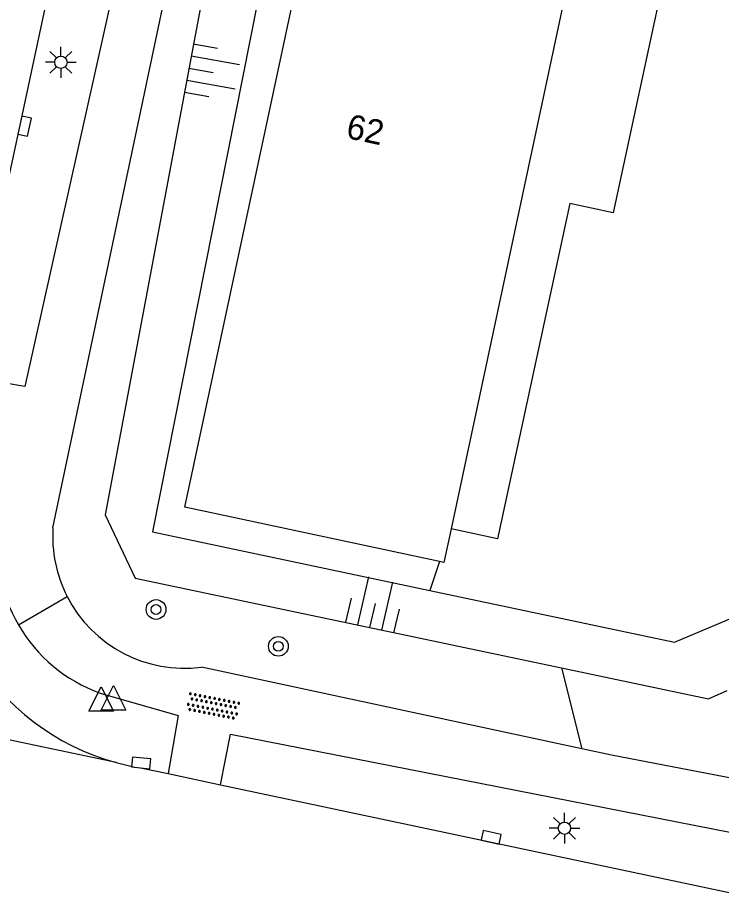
# Model space of a CAD drawing. Extents: x 131000 to 133013, y 393000 to 396501.
# Drawn here: x 131536.78 to 131565.35, y 393655.65 to 393691.4 of the extents above; entities that cross this region are included whole.
import ezdxf

# ---------------------------------------------------------------- set-up
doc = ezdxf.new("R2010")
doc.units = 0
for name, color, linetype in [('gg-anno-huisnummerreeks BGT', 7, 'Continuous'), ('gg-bbg-hoofdgebouw', 7, 'Continuous'), ('gg-knt-BGT kruinlijn', 7, 'Continuous'), ('gg-knt-bovenkant onderkant talud', 7, 'Continuous'), ('gg-knt-onverhard', 7, 'Continuous'), ('gg-knt-verharding', 7, 'Continuous'), ('gt-grn-groengrens', 7, 'Continuous'), ('gt-grn-weggrens', 7, 'Continuous'), ('gt-symb-boom', 7, 'Continuous'), ('gt-symb-kolk', 7, 'Continuous'), ('gt-symb-lichtmast', 7, 'Continuous'), ('gt-symb-overige verharding', 7, 'Continuous'), ('gt-symb-talud symbool', 7, 'Continuous'), ('gt-symb-waterafsluiter', 7, 'Continuous')]:
    doc.layers.add(name, color=color, linetype=linetype)

# ---------------------------------------------------------------- blocks, each defined once
blk = doc.blocks.new('gt0-KOLK')
at = {"layer": 'gt-symb-kolk'}
blk.add_lwpolyline([(0, 0), (0.375, 0), (0.375, 0.4), (-0.375, 0.4), (-0.375, 0), (0, 0)], dxfattribs=at)
blk = doc.blocks.new('gt0-LMAST')
at = {"layer": 'gt-symb-lichtmast'}
for p, q in [((-0.182, 0.173), (-0.447, 0.438)), ((-0.005, 0.246), (-0.005, 0.621)), ((0.172, 0.173), (0.437, 0.438)), ((-0.255, -0.004), (-0.63, -0.004)), ((-0.182, -0.181), (-0.447, -0.446)), ((-0.005, -0.254), (-0.005, -0.629)), ((0.437, -0.446), (0.172, -0.181)), ((0.245, -0.004), (0.62, -0.004))]:
    blk.add_line(p, q, dxfattribs=at)
blk.add_circle((-0.005, -0.004), 0.25, dxfattribs=at)
blk = doc.blocks.new('gt0-TALUD_1')
at = {"layer": 'gt-symb-talud symbool'}
for p, q in [((-1, -1), (-1, 0)), ((-0.5, -2), (-0.5, 0)), ((0, -1), (0, 0)), ((0.5, -2), (0.5, 0)), ((1, -1), (1, 0))]:
    blk.add_line(p, q, dxfattribs=at)
blk = doc.blocks.new('gt0-BOOM')
at = {"layer": 'gt-symb-boom'}
for radius in [0.4, 0.2]:
    blk.add_circle((0, 0), radius, dxfattribs=at)
blk = doc.blocks.new('gt0-OVH')
at = {"layer": 'gt-symb-overige verharding'}
for points in [[(-0.972, 0.298), (-0.967, 0.308), (-0.965, 0.319), (-0.966, 0.33), (-0.971, 0.34), (-0.978, 0.348), (-0.988, 0.353), (-0.999, 0.355), (-1.01, 0.354), (-1.02, 0.349), (-1.028, 0.342), (-1.033, 0.332), (-1.035, 0.321), (-1.034, 0.31), (-1.029, 0.3), (-1.022, 0.292), (-1.012, 0.287), (-1.001, 0.285), (-0.99, 0.286), (-0.98, 0.291)], [(-0.872, 0.106), (-0.867, 0.116), (-0.865, 0.126), (-0.866, 0.137), (-0.871, 0.147), (-0.878, 0.156), (-0.888, 0.161), (-0.899, 0.163), (-0.91, 0.162), (-0.92, 0.157), (-0.928, 0.15), (-0.933, 0.14), (-0.935, 0.129), (-0.934, 0.118), (-0.929, 0.108), (-0.922, 0.1), (-0.912, 0.095), (-0.901, 0.092), (-0.89, 0.094), (-0.88, 0.098)], [(-0.772, 0.298), (-0.767, 0.308), (-0.765, 0.319), (-0.766, 0.33), (-0.771, 0.34), (-0.778, 0.348), (-0.788, 0.353), (-0.799, 0.355), (-0.81, 0.354), (-0.82, 0.349), (-0.828, 0.342), (-0.833, 0.332), (-0.835, 0.321), (-0.834, 0.31), (-0.829, 0.3), (-0.822, 0.292), (-0.812, 0.287), (-0.801, 0.285), (-0.79, 0.286), (-0.78, 0.291)], [(-0.672, 0.106), (-0.667, 0.116), (-0.665, 0.126), (-0.666, 0.137), (-0.671, 0.147), (-0.678, 0.156), (-0.688, 0.161), (-0.699, 0.163), (-0.71, 0.162), (-0.72, 0.157), (-0.728, 0.15), (-0.733, 0.14), (-0.735, 0.129), (-0.734, 0.118), (-0.729, 0.108), (-0.722, 0.1), (-0.712, 0.095), (-0.701, 0.092), (-0.69, 0.094), (-0.68, 0.098)], [(-0.572, 0.298), (-0.567, 0.308), (-0.565, 0.319), (-0.566, 0.33), (-0.571, 0.34), (-0.578, 0.348), (-0.588, 0.353), (-0.599, 0.355), (-0.61, 0.354), (-0.62, 0.349), (-0.628, 0.342), (-0.633, 0.332), (-0.635, 0.321), (-0.634, 0.31), (-0.629, 0.3), (-0.622, 0.292), (-0.612, 0.287), (-0.601, 0.285), (-0.59, 0.286), (-0.58, 0.291)], [(-0.472, 0.106), (-0.467, 0.116), (-0.465, 0.126), (-0.466, 0.137), (-0.471, 0.147), (-0.478, 0.156), (-0.488, 0.161), (-0.499, 0.163), (-0.51, 0.162), (-0.52, 0.157), (-0.528, 0.15), (-0.533, 0.14), (-0.535, 0.129), (-0.534, 0.118), (-0.529, 0.108), (-0.522, 0.1), (-0.512, 0.095), (-0.501, 0.092), (-0.49, 0.094), (-0.48, 0.098)], [(-0.372, 0.298), (-0.367, 0.308), (-0.365, 0.319), (-0.366, 0.33), (-0.371, 0.34), (-0.378, 0.348), (-0.388, 0.353), (-0.399, 0.355), (-0.41, 0.354), (-0.42, 0.349), (-0.428, 0.342), (-0.433, 0.332), (-0.435, 0.321), (-0.434, 0.31), (-0.429, 0.3), (-0.422, 0.292), (-0.412, 0.287), (-0.401, 0.285), (-0.39, 0.286), (-0.38, 0.291)], [(-0.272, 0.106), (-0.267, 0.116), (-0.265, 0.126), (-0.266, 0.137), (-0.271, 0.147), (-0.278, 0.156), (-0.288, 0.161), (-0.299, 0.163), (-0.31, 0.162), (-0.32, 0.157), (-0.328, 0.15), (-0.333, 0.14), (-0.335, 0.129), (-0.334, 0.118), (-0.329, 0.108), (-0.322, 0.1), (-0.312, 0.095), (-0.301, 0.092), (-0.29, 0.094), (-0.28, 0.098)], [(-0.172, 0.298), (-0.167, 0.308), (-0.165, 0.319), (-0.166, 0.33), (-0.171, 0.34), (-0.178, 0.348), (-0.188, 0.353), (-0.199, 0.355), (-0.21, 0.354), (-0.22, 0.349), (-0.228, 0.342), (-0.233, 0.332), (-0.235, 0.321), (-0.234, 0.31), (-0.229, 0.3), (-0.222, 0.292), (-0.212, 0.287), (-0.201, 0.285), (-0.19, 0.286), (-0.18, 0.291)], [(-0.072, 0.106), (-0.067, 0.116), (-0.065, 0.126), (-0.066, 0.137), (-0.071, 0.147), (-0.078, 0.156), (-0.088, 0.161), (-0.099, 0.163), (-0.11, 0.162), (-0.12, 0.157), (-0.128, 0.15), (-0.133, 0.14), (-0.135, 0.129), (-0.134, 0.118), (-0.129, 0.108), (-0.122, 0.1), (-0.112, 0.095), (-0.101, 0.092), (-0.09, 0.094), (-0.08, 0.098)], [(0.028, 0.298), (0.033, 0.308), (0.035, 0.319), (0.034, 0.33), (0.029, 0.34), (0.022, 0.348), (0.012, 0.353), (0.001, 0.355), (-0.01, 0.354), (-0.02, 0.349), (-0.028, 0.342), (-0.033, 0.332), (-0.035, 0.321), (-0.034, 0.31), (-0.029, 0.3), (-0.022, 0.292), (-0.012, 0.287), (-0.001, 0.285), (0.01, 0.286), (0.02, 0.291)], [(0.128, 0.106), (0.133, 0.116), (0.135, 0.126), (0.134, 0.137), (0.129, 0.147), (0.122, 0.156), (0.112, 0.161), (0.101, 0.163), (0.09, 0.162), (0.08, 0.157), (0.072, 0.15), (0.067, 0.14), (0.065, 0.129), (0.066, 0.118), (0.071, 0.108), (0.078, 0.1), (0.088, 0.095), (0.099, 0.092), (0.11, 0.094), (0.12, 0.098)], [(0.228, 0.298), (0.233, 0.308), (0.235, 0.319), (0.234, 0.33), (0.229, 0.34), (0.222, 0.348), (0.212, 0.353), (0.201, 0.355), (0.19, 0.354), (0.18, 0.349), (0.172, 0.342), (0.167, 0.332), (0.165, 0.321), (0.166, 0.31), (0.171, 0.3), (0.178, 0.292), (0.188, 0.287), (0.199, 0.285), (0.21, 0.286), (0.22, 0.291)], [(0.328, 0.106), (0.333, 0.116), (0.335, 0.126), (0.334, 0.137), (0.329, 0.147), (0.322, 0.156), (0.312, 0.161), (0.301, 0.163), (0.29, 0.162), (0.28, 0.157), (0.272, 0.15), (0.267, 0.14), (0.265, 0.129), (0.266, 0.118), (0.271, 0.108), (0.278, 0.1), (0.288, 0.095), (0.299, 0.092), (0.31, 0.094), (0.32, 0.098)], [(0.428, 0.298), (0.433, 0.308), (0.435, 0.319), (0.434, 0.33), (0.429, 0.34), (0.422, 0.348), (0.412, 0.353), (0.401, 0.355), (0.39, 0.354), (0.38, 0.349), (0.372, 0.342), (0.367, 0.332), (0.365, 0.321), (0.366, 0.31), (0.371, 0.3), (0.378, 0.292), (0.388, 0.287), (0.399, 0.285), (0.41, 0.286), (0.42, 0.291)], [(0.528, 0.106), (0.533, 0.116), (0.535, 0.126), (0.534, 0.137), (0.529, 0.147), (0.522, 0.156), (0.512, 0.161), (0.501, 0.163), (0.49, 0.162), (0.48, 0.157), (0.472, 0.15), (0.467, 0.14), (0.465, 0.129), (0.466, 0.118), (0.471, 0.108), (0.478, 0.1), (0.488, 0.095), (0.499, 0.092), (0.51, 0.094), (0.52, 0.098)], [(0.628, 0.298), (0.633, 0.308), (0.635, 0.319), (0.634, 0.33), (0.629, 0.34), (0.622, 0.348), (0.612, 0.353), (0.601, 0.355), (0.59, 0.354), (0.58, 0.349), (0.572, 0.342), (0.567, 0.332), (0.565, 0.321), (0.566, 0.31), (0.571, 0.3), (0.578, 0.292), (0.588, 0.287), (0.599, 0.285), (0.61, 0.286), (0.62, 0.291)], [(0.728, 0.106), (0.733, 0.116), (0.735, 0.126), (0.734, 0.137), (0.729, 0.147), (0.722, 0.156), (0.712, 0.161), (0.701, 0.163), (0.69, 0.162), (0.68, 0.157), (0.672, 0.15), (0.667, 0.14), (0.665, 0.129), (0.666, 0.118), (0.671, 0.108), (0.678, 0.1), (0.688, 0.095), (0.699, 0.092), (0.71, 0.094), (0.72, 0.098)], [(0.828, 0.298), (0.833, 0.308), (0.835, 0.319), (0.834, 0.33), (0.829, 0.34), (0.822, 0.348), (0.812, 0.353), (0.801, 0.355), (0.79, 0.354), (0.78, 0.349), (0.772, 0.342), (0.767, 0.332), (0.765, 0.321), (0.766, 0.31), (0.771, 0.3), (0.778, 0.292), (0.788, 0.287), (0.799, 0.285), (0.81, 0.286), (0.82, 0.291)], [(0.928, 0.106), (0.933, 0.116), (0.935, 0.126), (0.934, 0.137), (0.929, 0.147), (0.922, 0.156), (0.912, 0.161), (0.901, 0.163), (0.89, 0.162), (0.88, 0.157), (0.872, 0.15), (0.867, 0.14), (0.865, 0.129), (0.866, 0.118), (0.871, 0.108), (0.878, 0.1), (0.888, 0.095), (0.899, 0.092), (0.91, 0.094), (0.92, 0.098)], [(1.028, 0.298), (1.033, 0.308), (1.035, 0.319), (1.034, 0.33), (1.029, 0.34), (1.022, 0.348), (1.012, 0.353), (1.001, 0.355), (0.99, 0.354), (0.98, 0.349), (0.972, 0.342), (0.967, 0.332), (0.965, 0.321), (0.966, 0.31), (0.971, 0.3), (0.978, 0.292), (0.988, 0.287), (0.999, 0.285), (1.01, 0.286), (1.02, 0.291)], [(-0.972, -0.142), (-0.967, -0.132), (-0.965, -0.121), (-0.966, -0.11), (-0.971, -0.1), (-0.978, -0.092), (-0.988, -0.087), (-0.999, -0.085), (-1.01, -0.086), (-1.02, -0.091), (-1.028, -0.098), (-1.033, -0.108), (-1.035, -0.119), (-1.034, -0.13), (-1.029, -0.14), (-1.022, -0.148), (-1.012, -0.153), (-1.001, -0.155), (-0.99, -0.154), (-0.98, -0.149)], [(-0.872, -0.334), (-0.867, -0.324), (-0.865, -0.314), (-0.866, -0.303), (-0.871, -0.293), (-0.878, -0.284), (-0.888, -0.279), (-0.899, -0.277), (-0.91, -0.278), (-0.92, -0.283), (-0.928, -0.29), (-0.933, -0.3), (-0.935, -0.311), (-0.934, -0.322), (-0.929, -0.332), (-0.922, -0.34), (-0.912, -0.345), (-0.901, -0.348), (-0.89, -0.346), (-0.88, -0.342)], [(-0.772, -0.142), (-0.767, -0.132), (-0.765, -0.121), (-0.766, -0.11), (-0.771, -0.1), (-0.778, -0.092), (-0.788, -0.087), (-0.799, -0.085), (-0.81, -0.086), (-0.82, -0.091), (-0.828, -0.098), (-0.833, -0.108), (-0.835, -0.119), (-0.834, -0.13), (-0.829, -0.14), (-0.822, -0.148), (-0.812, -0.153), (-0.801, -0.155), (-0.79, -0.154), (-0.78, -0.149)], [(-0.672, -0.334), (-0.667, -0.324), (-0.665, -0.314), (-0.666, -0.303), (-0.671, -0.293), (-0.678, -0.284), (-0.688, -0.279), (-0.699, -0.277), (-0.71, -0.278), (-0.72, -0.283), (-0.728, -0.29), (-0.733, -0.3), (-0.735, -0.311), (-0.734, -0.322), (-0.729, -0.332), (-0.722, -0.34), (-0.712, -0.345), (-0.701, -0.348), (-0.69, -0.346), (-0.68, -0.342)], [(-0.572, -0.142), (-0.567, -0.132), (-0.565, -0.121), (-0.566, -0.11), (-0.571, -0.1), (-0.578, -0.092), (-0.588, -0.087), (-0.599, -0.085), (-0.61, -0.086), (-0.62, -0.091), (-0.628, -0.098), (-0.633, -0.108), (-0.635, -0.119), (-0.634, -0.13), (-0.629, -0.14), (-0.622, -0.148), (-0.612, -0.153), (-0.601, -0.155), (-0.59, -0.154), (-0.58, -0.149)], [(-0.472, -0.334), (-0.467, -0.324), (-0.465, -0.314), (-0.466, -0.303), (-0.471, -0.293), (-0.478, -0.284), (-0.488, -0.279), (-0.499, -0.277), (-0.51, -0.278), (-0.52, -0.283), (-0.528, -0.29), (-0.533, -0.3), (-0.535, -0.311), (-0.534, -0.322), (-0.529, -0.332), (-0.522, -0.34), (-0.512, -0.345), (-0.501, -0.348), (-0.49, -0.346), (-0.48, -0.342)], [(-0.372, -0.142), (-0.367, -0.132), (-0.365, -0.121), (-0.366, -0.11), (-0.371, -0.1), (-0.378, -0.092), (-0.388, -0.087), (-0.399, -0.085), (-0.41, -0.086), (-0.42, -0.091), (-0.428, -0.098), (-0.433, -0.108), (-0.435, -0.119), (-0.434, -0.13), (-0.429, -0.14), (-0.422, -0.148), (-0.412, -0.153), (-0.401, -0.155), (-0.39, -0.154), (-0.38, -0.149)], [(-0.272, -0.334), (-0.267, -0.324), (-0.265, -0.314), (-0.266, -0.303), (-0.271, -0.293), (-0.278, -0.284), (-0.288, -0.279), (-0.299, -0.277), (-0.31, -0.278), (-0.32, -0.283), (-0.328, -0.29), (-0.333, -0.3), (-0.335, -0.311), (-0.334, -0.322), (-0.329, -0.332), (-0.322, -0.34), (-0.312, -0.345), (-0.301, -0.348), (-0.29, -0.346), (-0.28, -0.342)], [(-0.172, -0.142), (-0.167, -0.132), (-0.165, -0.121), (-0.166, -0.11), (-0.171, -0.1), (-0.178, -0.092), (-0.188, -0.087), (-0.199, -0.085), (-0.21, -0.086), (-0.22, -0.091), (-0.228, -0.098), (-0.233, -0.108), (-0.235, -0.119), (-0.234, -0.13), (-0.229, -0.14), (-0.222, -0.148), (-0.212, -0.153), (-0.201, -0.155), (-0.19, -0.154), (-0.18, -0.149)], [(-0.072, -0.334), (-0.067, -0.324), (-0.065, -0.314), (-0.066, -0.303), (-0.071, -0.293), (-0.078, -0.284), (-0.088, -0.279), (-0.099, -0.277), (-0.11, -0.278), (-0.12, -0.283), (-0.128, -0.29), (-0.133, -0.3), (-0.135, -0.311), (-0.134, -0.322), (-0.129, -0.332), (-0.122, -0.34), (-0.112, -0.345), (-0.101, -0.348), (-0.09, -0.346), (-0.08, -0.342)], [(0.028, -0.142), (0.033, -0.132), (0.035, -0.121), (0.034, -0.11), (0.029, -0.1), (0.022, -0.092), (0.012, -0.087), (0.001, -0.085), (-0.01, -0.086), (-0.02, -0.091), (-0.028, -0.098), (-0.033, -0.108), (-0.035, -0.119), (-0.034, -0.13), (-0.029, -0.14), (-0.022, -0.148), (-0.012, -0.153), (-0.001, -0.155), (0.01, -0.154), (0.02, -0.149)], [(0.128, -0.334), (0.133, -0.324), (0.135, -0.314), (0.134, -0.303), (0.129, -0.293), (0.122, -0.284), (0.112, -0.279), (0.101, -0.277), (0.09, -0.278), (0.08, -0.283), (0.072, -0.29), (0.067, -0.3), (0.065, -0.311), (0.066, -0.322), (0.071, -0.332), (0.078, -0.34), (0.088, -0.345), (0.099, -0.348), (0.11, -0.346), (0.12, -0.342)], [(0.228, -0.142), (0.233, -0.132), (0.235, -0.121), (0.234, -0.11), (0.229, -0.1), (0.222, -0.092), (0.212, -0.087), (0.201, -0.085), (0.19, -0.086), (0.18, -0.091), (0.172, -0.098), (0.167, -0.108), (0.165, -0.119), (0.166, -0.13), (0.171, -0.14), (0.178, -0.148), (0.188, -0.153), (0.199, -0.155), (0.21, -0.154), (0.22, -0.149)], [(0.328, -0.334), (0.333, -0.324), (0.335, -0.314), (0.334, -0.303), (0.329, -0.293), (0.322, -0.284), (0.312, -0.279), (0.301, -0.277), (0.29, -0.278), (0.28, -0.283), (0.272, -0.29), (0.267, -0.3), (0.265, -0.311), (0.266, -0.322), (0.271, -0.332), (0.278, -0.34), (0.288, -0.345), (0.299, -0.348), (0.31, -0.346), (0.32, -0.342)], [(0.428, -0.142), (0.433, -0.132), (0.435, -0.121), (0.434, -0.11), (0.429, -0.1), (0.422, -0.092), (0.412, -0.087), (0.401, -0.085), (0.39, -0.086), (0.38, -0.091), (0.372, -0.098), (0.367, -0.108), (0.365, -0.119), (0.366, -0.13), (0.371, -0.14), (0.378, -0.148), (0.388, -0.153), (0.399, -0.155), (0.41, -0.154), (0.42, -0.149)], [(0.528, -0.334), (0.533, -0.324), (0.535, -0.314), (0.534, -0.303), (0.529, -0.293), (0.522, -0.284), (0.512, -0.279), (0.501, -0.277), (0.49, -0.278), (0.48, -0.283), (0.472, -0.29), (0.467, -0.3), (0.465, -0.311), (0.466, -0.322), (0.471, -0.332), (0.478, -0.34), (0.488, -0.345), (0.499, -0.348), (0.51, -0.346), (0.52, -0.342)], [(0.628, -0.142), (0.633, -0.132), (0.635, -0.121), (0.634, -0.11), (0.629, -0.1), (0.622, -0.092), (0.612, -0.087), (0.601, -0.085), (0.59, -0.086), (0.58, -0.091), (0.572, -0.098), (0.567, -0.108), (0.565, -0.119), (0.566, -0.13), (0.571, -0.14), (0.578, -0.148), (0.588, -0.153), (0.599, -0.155), (0.61, -0.154), (0.62, -0.149)], [(0.728, -0.334), (0.733, -0.324), (0.735, -0.314), (0.734, -0.303), (0.729, -0.293), (0.722, -0.284), (0.712, -0.279), (0.701, -0.277), (0.69, -0.278), (0.68, -0.283), (0.672, -0.29), (0.667, -0.3), (0.665, -0.311), (0.666, -0.322), (0.671, -0.332), (0.678, -0.34), (0.688, -0.345), (0.699, -0.348), (0.71, -0.346), (0.72, -0.342)], [(0.828, -0.142), (0.833, -0.132), (0.835, -0.121), (0.834, -0.11), (0.829, -0.1), (0.822, -0.092), (0.812, -0.087), (0.801, -0.085), (0.79, -0.086), (0.78, -0.091), (0.772, -0.098), (0.767, -0.108), (0.765, -0.119), (0.766, -0.13), (0.771, -0.14), (0.778, -0.148), (0.788, -0.153), (0.799, -0.155), (0.81, -0.154), (0.82, -0.149)], [(0.928, -0.334), (0.933, -0.324), (0.935, -0.314), (0.934, -0.303), (0.929, -0.293), (0.922, -0.284), (0.912, -0.279), (0.901, -0.277), (0.89, -0.278), (0.88, -0.283), (0.872, -0.29), (0.867, -0.3), (0.865, -0.311), (0.866, -0.322), (0.871, -0.332), (0.878, -0.34), (0.888, -0.345), (0.899, -0.348), (0.91, -0.346), (0.92, -0.342)], [(1.028, -0.142), (1.033, -0.132), (1.035, -0.121), (1.034, -0.11), (1.029, -0.1), (1.022, -0.092), (1.012, -0.087), (1.001, -0.085), (0.99, -0.086), (0.98, -0.091), (0.972, -0.098), (0.967, -0.108), (0.965, -0.119), (0.966, -0.13), (0.971, -0.14), (0.978, -0.148), (0.988, -0.153), (0.999, -0.155), (1.01, -0.154), (1.02, -0.149)]]:
    blk.add_lwpolyline(points, close=True, dxfattribs=at)
blk = doc.blocks.new('gt0-WAFSL')
at = {"layer": 'gt-symb-waterafsluiter'}
for p, q in [((-0.5, -0.333), (0, 0.667)), ((0, 0.667), (0.5, -0.333)), ((0.5, -0.333), (-0.5, -0.333))]:
    blk.add_line(p, q, dxfattribs=at)

msp = doc.modelspace()

# ---------------------------------------------------------------- linework, layer by layer
at = {"layer": 'gg-bbg-hoofdgebouw'}
msp.add_line((131561.531, 393704.195), (131554.372, 393670.621), dxfattribs=at)
for points in [[(131553.9, 393669.295), (131543.569, 393671.497), (131551.018, 393706.437), (131551.183, 393706.402)], [(131554.372, 393670.621), (131554.081, 393669.256), (131553.9, 393669.295)]]:
    msp.add_lwpolyline(points, dxfattribs=at)
at = {"layer": 'gg-knt-BGT kruinlijn'}
for points in [[(131547.597, 393709.95), (131540.329, 393671.195), (131541.545, 393668.617), (131558.863, 393664.972)], [(131558.863, 393664.972), (131564.827, 393663.717), (131565.58, 393664.05)]]:
    msp.add_lwpolyline(points, dxfattribs=at)
at = {"layer": 'gg-knt-bovenkant onderkant talud'}
for points in [[(131549.88, 393709.056), (131542.252, 393670.503), (131553.509, 393668.12)], [(131553.509, 393668.12), (131563.442, 393666.017), (131569.462, 393668.555), (131574.654, 393674.218), (131583.143, 393677.576)]]:
    msp.add_lwpolyline(points, dxfattribs=at)
at = {"layer": 'gg-knt-onverhard'}
msp.add_line((131559.684, 393661.689), (131544.242, 393664.999), dxfattribs=at)
for points in [[(131538.211, 393670.668), (131544.884, 393702.322), (131548.997, 393721.57), (131549.327, 393727.896)], [(131546.912, 393726.901), (131546.893, 393721.281), (131542.808, 393702.161), (131537.068, 393676.408), (131534.658, 393676.812)], [(131540.121, 393663.95), (131543.291, 393663.032), (131542.887, 393660.675)], [(131545.01, 393660.225), (131545.42, 393662.28), (131573.004, 393656.862), (131588.98, 393653.881), (131588.46, 393651.021)], [(131597.72, 393654.402), (131583.194, 393657.134), (131560.885, 393661.431), (131559.684, 393661.689)]]:
    msp.add_lwpolyline(points, dxfattribs=at)
for centre, radius, start, end in [((131542.278, 393669.9), 6.328, 170.3038, 210.1919), ((131543.557, 393670.314), 5.358, 176.2075, 207.136), ((131543.558, 393670.314), 5.359, 207.1327, 277.3337), ((131542.277, 393669.895), 6.324, 210.1599, 250.0658)]:
    msp.add_arc(centre, radius, start, end, dxfattribs=at)
at = {"layer": 'gg-knt-verharding'}
for p, q in [((131542.887, 393660.675), (131545.01, 393660.225)), ((131545.01, 393660.225), (131588.46, 393651.021))]:
    msp.add_line(p, q, dxfattribs=at)
for points in [[(131544.219, 393721.455), (131536.866, 393687.029), (131534.658, 393676.812)], [(131562.382, 393707.723), (131565.12, 393707.096), (131562.183, 393693.424), (131563.056, 393693.236), (131560.958, 393683.47), (131559.194, 393683.849), (131556.266, 393670.214), (131554.372, 393670.621)], [(131540.783, 393661.127), (131541.529, 393660.936), (131541.767, 393660.912), (131542.887, 393660.675)]]:
    msp.add_lwpolyline(points, dxfattribs=at)
msp.add_arc((131543.369, 393670.606), 9.825, 167.886, 254.7428, dxfattribs=at)
at = {"layer": 'gt-grn-groengrens'}
for p, q in [((131553.9, 393669.295), (131553.509, 393668.12)), ((131558.863, 393664.972), (131559.684, 393661.689))]:
    msp.add_line(p, q, dxfattribs=at)
at = {"layer": 'gt-grn-weggrens'}
for p, q in [((131536.809, 393666.718), (131538.789, 393667.87)), ((131540.783, 393661.127), (131515.558, 393666.444))]:
    msp.add_line(p, q, dxfattribs=at)

# ---------------------------------------------------------------- block references
at = {"layer": 'gt-symb-boom'}
for p in [(131542.396, 393667.345), (131547.362, 393665.849)]:
    msp.add_blockref('gt0-BOOM', p, dxfattribs=at)
at = {"layer": 'gt-symb-kolk'}
for p, rotation in [((131536.866, 393687.029), -102.0067083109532), ((131541.767, 393660.912), -5.739098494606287), ((131555.959, 393657.889), -12.006708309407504)]:
    msp.add_blockref('gt0-KOLK', p, dxfattribs=dict(at, rotation=rotation))
at = {"layer": 'gt-symb-lichtmast'}
for p in [(131538.536, 393689.584), (131558.984, 393658.461)]:
    msp.add_blockref('gt0-LMAST', p, dxfattribs=at)
at = {"layer": 'gt-symb-overige verharding', "rotation": -11.13011108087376}
msp.add_blockref('gt0-OVH', (131544.711, 393663.414), dxfattribs=at)
at = {"layer": 'gt-symb-talud symbool'}
for p, xscale, yscale, rotation in [((131543.731, 393689.334), 0.9994403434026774, 0.9994403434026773, 79.91563915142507), ((131551.067, 393666.613), 1.000176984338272, 1.000176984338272, 167.11702052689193)]:
    msp.add_blockref('gt0-TALUD_1', p, dxfattribs=dict(at, xscale=xscale, yscale=yscale, rotation=rotation))
at = {"layer": 'gt-symb-waterafsluiter'}
for p in [(131540.165, 393663.542), (131540.666, 393663.592)]:
    msp.add_blockref('gt0-WAFSL', p, dxfattribs=at)

# ---------------------------------------------------------------- texts
at = {"layer": 'gg-anno-huisnummerreeks BGT'}
msp.add_text('62', height=1, rotation=347.9, dxfattribs=at).set_placement((131550.067, 393686.517))

doc.saveas('drawing.dxf')
